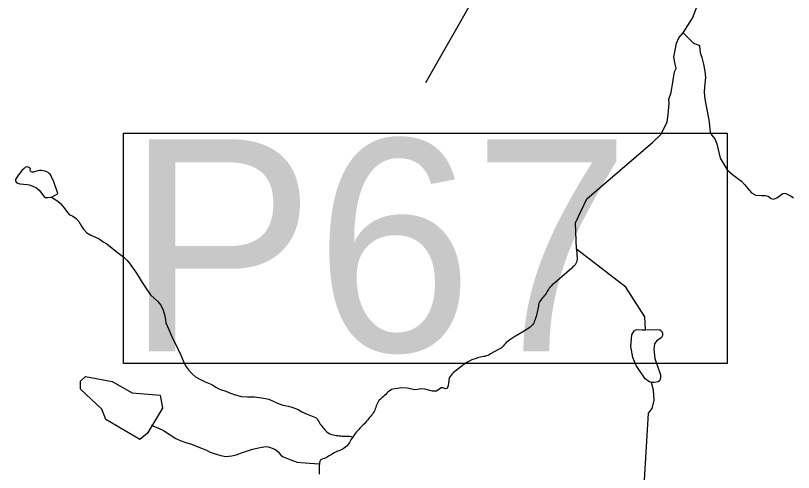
# Model space of a CAD drawing. Extents: x 1950930 to 2061844, y 904556 to 1017002.
# Drawn here: x 1961262 to 1966393, y 932336 to 935352 of the extents above; entities that cross this region are included whole.
import ezdxf

# ---------------------------------------------------------------- set-up
doc = ezdxf.new("R2010")
doc.units = 0
for name, color, linetype in [('Exist Hydrographic Creek Single Shore', 7, 'Continuous'), ('Exist Hydrographic Misc Water Feature', 7, 'Continuous'), ('Exist Road Secondary Structure Pipe Number Label', 7, 'Continuous')]:
    doc.layers.add(name, color=color, linetype=linetype)

msp = doc.modelspace()

# ---------------------------------------------------------------- linework, layer by layer
at = {"layer": 'Exist Hydrographic Creek Single Shore'}
for points in [[(1965664.9, 935239.1), (1965727.4, 935335), (1965822.5, 935583.2), (1965913.3, 935966.5), (1965918.2, 936009.6), (1965912.5, 936029.1), (1965883.3, 936061.6), (1965843.5, 936096.3), (1965827.3, 936125.6), (1965825.6, 936172.7), (1965836.2, 936201.1), (1965876.8, 936229.6), (1965992.9, 936263.7), (1966017.3, 936280), (1966020.5, 936297.8), (1966020.7, 936327.1)], [(1964963, 933809.1), (1964954.5, 933983.1), (1965029.6, 934142.3), (1965465.8, 934515.2), (1965518.6, 934566.4), (1965539.7, 934609.5), (1965559.2, 934650.1), (1965566.5, 934699.6), (1965573, 934772.6), (1965572.2, 934801.1), (1965586, 934844.9), (1965607.9, 934980.6), (1965619.3, 935003.5), (1965612.8, 935031.2), (1965604.7, 935076.7), (1965622.5, 935170.9), (1965637.2, 935205), (1965664.9, 935239.1)], [(1965664.9, 935239.1), (1965712, 935192.4), (1965733.1, 935169.6), (1965757.4, 935161.5), (1965769.6, 935157.4), (1965773.7, 935150.9), (1965776.9, 935108.7), (1965788.3, 935074.6), (1965798.8, 935032.3), (1965807.8, 934985.2), (1965813.5, 934942.3), (1965807, 934883), (1965805.3, 934847.2), (1965809.4, 934799.3), (1965834.6, 934664.4), (1965842.7, 934583.2), (1965852.4, 934565.4), (1965873.6, 934538.7), (1965887.4, 934504.6), (1965909.3, 934410.3), (1965956.4, 934333.9), (1965991.3, 934302.3), (1966025.4, 934276.2), (1966050.1, 934259), (1966071.2, 934237.1)], [(1966071.2, 934237.1), (1966092.5, 934211.2), (1966116, 934182.7), (1966144.5, 934166.5), (1966182.6, 934164), (1966207.8, 934163.2), (1966226.5, 934160.8), (1966246, 934143.7), (1966260.6, 934140.5), (1966284.1, 934148.6), (1966322.3, 934177), (1966332.8, 934180.3), (1966342.2, 934177.6), (1966351.5, 934173.3), (1966360.5, 934169), (1966369.3, 934164.8), (1966378.3, 934159.7), (1966386.5, 934153.7), (1966393.7, 934147.1)], [(1961498.3, 934153.9), (1961516.1, 934141.9), (1961540.1, 934127.8), (1961558.2, 934111.8), (1961580.1, 934083.8), (1961597.9, 934059.7), (1961616, 934039.7), (1961640, 934027.6), (1961661.9, 934011.6), (1961679.8, 933991.5), (1961697.8, 933961.5), (1961709.7, 933941.5), (1961731.6, 933917.4), (1961759.7, 933901.4), (1961789.7, 933889.3), (1961813.7, 933877.3), (1961839.5, 933859.3), (1961863.5, 933845.2), (1961899.6, 933817.1), (1961935.5, 933787.1), (1961973.4, 933759), (1961997.4, 933734.9), (1962017.3, 933710.9), (1962037.4, 933682.8), (1962059.3, 933650.8), (1962083.3, 933612.7), (1962097, 933588.7), (1962111.2, 933570.7), (1962132.9, 933536.6), (1962153, 933508.5), (1962179.1, 933484.5), (1962198.7, 933466.5), (1962220.9, 933440.5), (1962236.9, 933406.4), (1962246.7, 933370.4), (1962250.6, 933340.4), (1962254.5, 933324.4), (1962272.6, 933278.4), (1962292.5, 933230.3), (1962316.2, 933184.2), (1962334.3, 933148.2), (1962352.1, 933110.2), (1962370.2, 933068.1), (1962384.1, 933040.1), (1962404, 933014), (1962425.9, 932988), (1962449.9, 932966), (1962478, 932951.9), (1962513.9, 932933.8), (1962557.8, 932915.7), (1962583.8, 932899.7), (1962603.9, 932887.6), (1962613.8, 932883.6), (1962649.9, 932871.5), (1962679.8, 932859.5), (1962709.7, 932847.4), (1962751.8, 932837.4), (1962791.8, 932835.3), (1962837.7, 932835.1), (1962887.7, 932829.1), (1962933.7, 932819), (1962961.7, 932806.9), (1962989.6, 932792.9), (1963025.7, 932778.9), (1963061.6, 932772.7), (1963091.5, 932764.7), (1963125.6, 932750.7), (1963149.6, 932736.6), (1963185.7, 932720.5), (1963241.4, 932698.4), (1963245.5, 932696.4), (1963251.3, 932688.9), (1963257, 932680.7), (1963262.4, 932672.5), (1963267.1, 932663.5), (1963272, 932654.7), (1963277.7, 932647.4), (1963283.7, 932639.5), (1963290, 932631.6), (1963296.2, 932624.7), (1963302.5, 932617.1), (1963309.1, 932610.2), (1963316.1, 932603.5), (1963323.3, 932597.8), (1963330.8, 932592.8), (1963339.2, 932588.7), (1963348.1, 932585.4), (1963357.5, 932583), (1963367.3, 932581.5), (1963377.2, 932579.8), (1963387, 932578.5), (1963396.9, 932577.1), (1963406.7, 932576.5), (1963416.6, 932575.8), (1963426.4, 932575.2), (1963436.4, 932575.4), (1963446.1, 932575.1), (1963456.1, 932575.6), (1963465.8, 932574.8), (1963474.8, 932572.9)], [(1964963, 933809.1), (1964965.9, 933743.2), (1964964.1, 933733.5), (1964961.6, 933724.4), (1964957.7, 933715.5), (1964952.4, 933707.4), (1964946, 933699.3), (1964938.9, 933692.2), (1964931.7, 933684.1), (1964818.1, 933586.3), (1964810.1, 933579.9), (1964802.3, 933573.5), (1964794.9, 933566.4), (1964788.1, 933559.1), (1964782.2, 933551.8), (1964776.7, 933542.9), (1964771.5, 933534), (1964766.6, 933525.9), (1964761.3, 933516.9), (1964755.5, 933508.8), (1964749.2, 933500.8), (1964742.4, 933493.6), (1964736.1, 933485.5), (1964729.5, 933478.3), (1964723.6, 933470.1), (1964717.8, 933462.1), (1964713.3, 933453.1), (1964711, 933444.1), (1964710.4, 933433.5), (1964709.8, 933423.6), (1964707.6, 933413.9), (1964705.3, 933404.1), (1964703.1, 933394.2), (1964700.2, 933384.5), (1964697.5, 933374.6), (1964695.1, 933364.9), (1964692.2, 933355.2), (1964689.3, 933345.3), (1964686, 933336.4), (1964682.1, 933327.5), (1964677.6, 933318.4), (1964671.7, 933310.3), (1964664.9, 933303.2), (1964657.5, 933295.9), (1964649.9, 933289.4), (1964641.7, 933283.9), (1964633.3, 933278.4), (1964624.5, 933273.6), (1964564.4, 933237.1), (1964555.8, 933232.3), (1964522.2, 933210.1), (1964513.8, 933204.5), (1964505.8, 933198.9), (1964498.2, 933192.5), (1964491, 933185.3), (1964485.1, 933177.3), (1964478.9, 933169.2), (1964472.2, 933161.9), (1964465.2, 933155.4), (1964456.2, 933150.7), (1964446.7, 933146.8), (1964394.2, 933118.3), (1964385.6, 933112.8), (1964376.6, 933108.1), (1964367.4, 933105), (1964357.5, 933101.9)], [(1965416.5, 933277.2), (1965412.5, 933363.3), (1965287.6, 933559.4), (1964963, 933809.1)], [(1964357.5, 933101.9), (1964347.9, 933100.5), (1964338.1, 933098.2), (1964328.2, 933096.8), (1964318.6, 933094.5), (1964308.9, 933091.5), (1964299.3, 933088.4), (1964271.2, 933078.2), (1964244.1, 933064.8), (1964218.5, 933049), (1964148, 932993), (1964141.8, 932985.7), (1964135.3, 932977.6), (1964128.9, 932968.7), (1964122.5, 932960.7), (1964119.4, 932940.6), (1964116.2, 932908.9), (1964108.1, 932890.2), (1964099.1, 932888.6), (1964081.3, 932894.2), (1964069.1, 932894.2), (1964048, 932878), (1964038.2, 932871.5), (1964013.1, 932872.3), (1963961.9, 932885.3), (1963941.6, 932887.2), (1963895.3, 932881.5), (1963845, 932892.1), (1963810.9, 932895.3), (1963751.6, 932884.7), (1963742.2, 932882.4), (1963733.6, 932877.7), (1963725.6, 932872), (1963718.4, 932865.7), (1963711, 932858.4), (1963703.8, 932851.2), (1963696.7, 932844), (1963688.9, 932837.6), (1963680.9, 932831.1), (1963673.3, 932824.8), (1963666.1, 932817.5), (1963659.1, 932810.2), (1963653.4, 932802.2), (1963648.7, 932794), (1963644.8, 932784.3), (1963641.3, 932775.4), (1963638.4, 932765.5), (1963634.9, 932755.8), (1963631.4, 932746), (1963626.9, 932737.8), (1963621.6, 932729), (1963615.7, 932720.9), (1963609.7, 932712.8), (1963603.6, 932705.5), (1963596.8, 932697.5), (1963590.4, 932690.3), (1963583.7, 932681.7), (1963576.7, 932673.8), (1963570.1, 932665.7), (1963563.2, 932657.5), (1963555.6, 932650.2), (1963547.8, 932642.7)], [(1965142.6, 927858.2), (1965083.6, 928174.5), (1965084.6, 928492.9), (1965200.6, 928917.2), (1965217.7, 929290.9), (1965242.7, 929359.4), (1965234.7, 929740.3), (1964918.5, 930383.4), (1964901.7, 930524.9), (1964960.5, 930691.1), (1965293.5, 930917.3), (1965435.6, 931058.8), (1965502.5, 931208.4), (1965403.6, 932175.3), (1965436.6, 932726), (1965461.7, 932758.3), (1965474.2, 932813.4), (1965470.9, 932879.2), (1965457.1, 932929.6)], [(1962157.3, 932648.4), (1962205.3, 932628.3), (1962239.1, 932612.2), (1962281.2, 932584.3), (1962319.3, 932560.2), (1962349.1, 932546.1), (1962385.1, 932534), (1962423.1, 932521.9), (1962459.2, 932507.9), (1962489.1, 932495.8), (1962521.1, 932483.8), (1962546.9, 932469.7), (1962573, 932461.6), (1962617.1, 932447.6), (1962649, 932441.4), (1962689, 932445.4), (1962716.9, 932451.4), (1962759, 932467.3), (1962779, 932473.2), (1962825.2, 932489.2), (1962875, 932501), (1962913.2, 932507), (1962929.1, 932505), (1962949, 932499), (1962977.1, 932486.9), (1962995.2, 932470.8), (1963011, 932450.8), (1963027, 932438.8), (1963048.9, 932430.8), (1963095, 932412.6), (1963119, 932404.6), (1963143, 932400.5), (1963201, 932396.4), (1963266, 932393.4)], [(1963547.8, 932642.7), (1963540.2, 932635.3), (1963532.8, 932627), (1963525.4, 932619.5), (1963518.1, 932611.2), (1963510.9, 932603.7), (1963504.1, 932595.4), (1963497.8, 932586.3), (1963486.3, 932568.9)], [(1963486.3, 932568.9), (1963480.1, 932560), (1963474.6, 932551.3), (1963469.7, 932542.6), (1963464.5, 932534), (1963459.6, 932526.2), (1963454.1, 932517.4), (1963447.7, 932510.1), (1963440.1, 932503.7), (1963431.9, 932497.9), (1963422.9, 932492.3), (1963414.3, 932487.4), (1963405.1, 932483.5), (1963395.8, 932479.4), (1963386.4, 932475.5), (1963377.4, 932471.6), (1963368.6, 932467.8), (1963359.8, 932462.5), (1963351.6, 932457.4), (1963343.1, 932452.3), (1963334.9, 932447.2), (1963326.7, 932442.1), (1963318.3, 932437), (1963310.1, 932431.9), (1963300.9, 932427.5), (1963290, 932424.7), (1963279.8, 932421), (1963272.4, 932415.9), (1963269.1, 932408.4), (1963266.9, 932399.9), (1963266, 932393.4)], [(1963266, 932393.4), (1963265, 932381.5), (1963264.8, 932370.5), (1963264.8, 932360.1), (1963265, 932348.5), (1963265.2, 932336.9), (1963265.4, 932325)]]:
    msp.add_lwpolyline(points, dxfattribs=at)
at = {"layer": 'Exist Hydrographic Misc Water Feature'}
for points in [[(1961498.3, 934153.9), (1961524.1, 934165.9), (1961536.2, 934171.9), (1961542.2, 934177.8), (1961536.2, 934189.8), (1961532.1, 934203.9), (1961524.3, 934227.9), (1961518.4, 934241.9), (1961512.2, 934259.9), (1961504.2, 934275.9), (1961496.4, 934294), (1961490.5, 934303.9), (1961484.6, 934310), (1961476.6, 934316), (1961456.5, 934324), (1961432.5, 934330.1), (1961420.4, 934330.1), (1961408.5, 934326.2), (1961394.5, 934322.2), (1961380.4, 934318.2), (1961372.4, 934318.2), (1961364.4, 934320.2), (1961360.5, 934324.2), (1961358.4, 934328.2), (1961358.4, 934332.2), (1961360.5, 934340.2), (1961350.4, 934348.2), (1961340.6, 934352.3), (1961328.5, 934350.3), (1961318.5, 934342.3), (1961304.5, 934328.3), (1961292.4, 934314.3), (1961278.5, 934298.3), (1961272.3, 934288.3), (1961262.3, 934270.4), (1961262.3, 934262.4), (1961266.4, 934252.4), (1961276.4, 934246.4), (1961290.4, 934240.4), (1961314.4, 934238.3), (1961338.4, 934236.3), (1961352.3, 934234.2), (1961370.3, 934228.2), (1961386.3, 934222.1), (1961400.3, 934214.1), (1961418.1, 934200.1), (1961432.3, 934180.1), (1961444.2, 934164), (1961452.2, 934154), (1961456.1, 934150), (1961474.3, 934149.9), (1961494.2, 934153.9), (1961498.3, 934153.9)], [(1965457.1, 932929.6), (1965439.3, 932936), (1965415.7, 932953.1), (1965355.6, 933040.8), (1965333.7, 933094.5), (1965319.9, 933166.8), (1965328, 933244), (1965342.6, 933271.6), (1965357.3, 933279.7), (1965394.6, 933277.3), (1965416.5, 933277.2)], [(1965416.5, 933277.2), (1965468.5, 933278.9), (1965512.4, 933278.1), (1965522.9, 933271.6), (1965529.4, 933255.3), (1965528.6, 933239.1), (1965522.1, 933226.1), (1965489.6, 933203.3), (1965477.4, 933185.5), (1965472.6, 933148.9), (1965479.9, 933088.8), (1965495.3, 933038.4), (1965515.6, 932979.9), (1965517.2, 932958.8), (1965512.4, 932942.5), (1965500.2, 932934.4), (1965474.2, 932929.5), (1965457.1, 932929.6)], [(1962081.5, 932552.3), (1961857.4, 932684.9), (1961832.4, 932754.4), (1961690.5, 932885.3), (1961690.5, 932937.8), (1961724.5, 932969.9), (1961899.5, 932936.8), (1962032.5, 932861.8), (1962216.5, 932844.9), (1962232.5, 932759.2), (1962132.4, 932593.9), (1962081.5, 932552.3)], [(1963474.8, 932572.9), (1963486.3, 932568.9)]]:
    msp.add_lwpolyline(points, dxfattribs=at)
at = {"layer": 'Exist Road Secondary Structure Pipe Number Label'}
msp.add_line((1966357.8, 939098.6), (1963965.3, 934906.9), dxfattribs=at)
msp.add_lwpolyline([(1961975.1, 934575.3), (1965956.8, 934575.3), (1965956.8, 933055.9), (1961975.1, 933055.9)], close=True, dxfattribs=at)

# ---------------------------------------------------------------- texts
msp.add_text('P67', height=1400, dxfattribs=at).set_placement((1961988.2, 933135))

doc.saveas('drawing.dxf')
